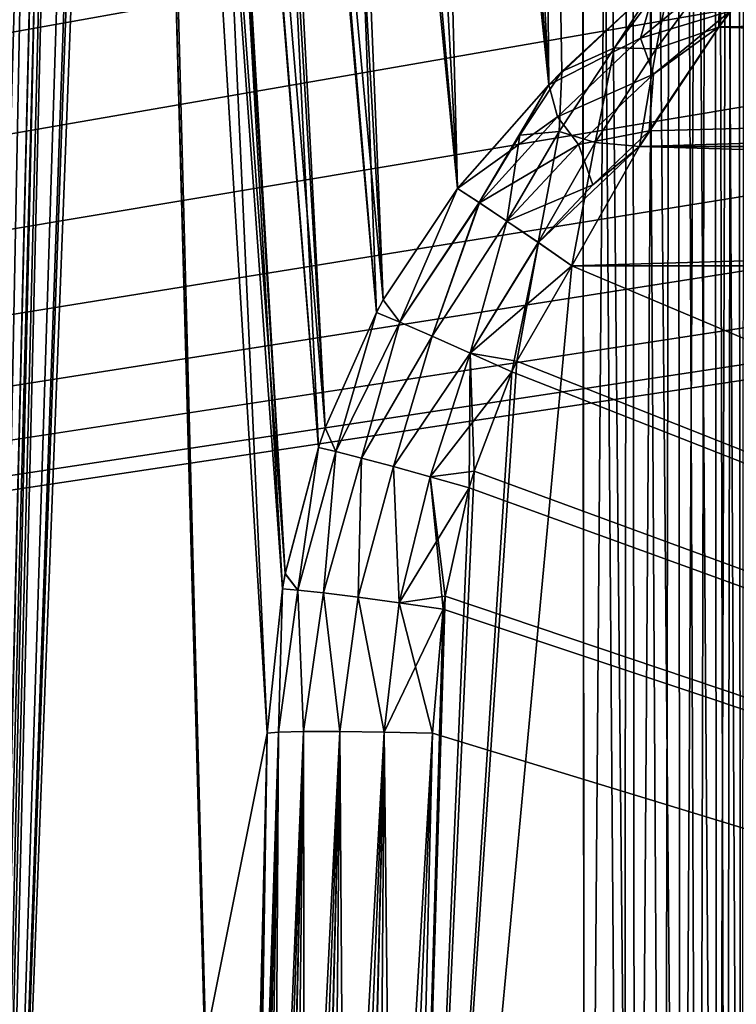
# Model space of a CAD drawing. Header units: millimetres. Extents: x -55 to 55, y -4 to 85.
# Tile 639 of 656: x -7.99 to -5.84, y 5.58 to 8.54. Entities that reach past the tile are written whole.
import ezdxf

# ---------------------------------------------------------------- set-up
doc = ezdxf.new("R2010")
doc.units = ezdxf.units.MM
doc.header["$LTSCALE"] = 116.785152
for name, color, linetype in [('198', 7, 'CONTINUOUS'), ('20', 7, 'CONTINUOUS'), ('201', 7, 'CONTINUOUS'), ('22', 7, 'CONTINUOUS'), ('252', 7, 'CONTINUOUS'), ('274', 7, 'CONTINUOUS'), ('50', 7, 'CONTINUOUS'), ('51', 7, 'CONTINUOUS'), ('566', 7, 'CONTINUOUS'), ('575', 7, 'CONTINUOUS'), ('595', 7, 'CONTINUOUS'), ('598', 7, 'CONTINUOUS'), ('8028', 7, 'CONTINUOUS'), ('8030', 7, 'CONTINUOUS'), ('8091', 7, 'CONTINUOUS'), ('8093', 7, 'CONTINUOUS'), ('882', 7, 'CONTINUOUS'), ('883', 7, 'CONTINUOUS'), ('886', 7, 'CONTINUOUS'), ('887', 7, 'CONTINUOUS'), ('899', 7, 'CONTINUOUS'), ('900', 7, 'CONTINUOUS'), ('911', 7, 'CONTINUOUS'), ('912', 7, 'CONTINUOUS')]:
    doc.layers.add(name, color=color, linetype=linetype)

msp = doc.modelspace()

# ---------------------------------------------------------------- linework, layer by layer
at = {"layer": '198', "color": 7, "linetype": 'CONTINUOUS'}
for points in [[(-7.679, 19, -48.9675), (-8.081, 2.2435, -48.5288), (-7.5548, 19, -47.5489), (-7.679, 19, -48.9675)], [(-8.081, 2.2435, -48.5288), (-7.6855, 13.5545, -47.4063), (-7.5548, 19, -47.5489), (-8.081, 2.2435, -48.5288)], [(-7.2475, 6.3983, -40.2501), (-7.6855, 13.5545, -47.4063), (-8.081, 2.2435, -48.5288), (-7.2475, 6.3983, -40.2501)], [(-7.3472, 2.2435, -40.1413), (-7.2475, 6.3983, -40.2501), (-8.081, 2.2435, -48.5288), (-7.3472, 2.2435, -40.1413)]]:
    msp.add_3dface(points, dxfattribs=at)
at = {"layer": '20', "color": 7, "linetype": 'CONTINUOUS'}
for points in [[(-50.9201, 18.8461, 51.9198), (-50.3474, -3.0262, 51.347), (-6.3066, 18.8461, 51.9198), (-50.9201, 18.8461, 51.9198)], [(-6.3066, 18.8461, 51.9198), (-50.3474, -3.0262, 51.347), (-6.2909, 1.6954, 51.4707), (-6.3066, 18.8461, 51.9198)]]:
    msp.add_3dface(points, dxfattribs=at)
at = {"layer": '201', "color": 7, "linetype": 'CONTINUOUS'}
for points in [[(-7.679, 19, 48.9675), (-7.6598, 13.9597, 47.2341), (-8.081, 2.2435, 48.5288), (-7.679, 19, 48.9675)], [(-7.6598, 13.9597, 47.2341), (-7.6535, 13.4015, 46.9943), (-8.081, 2.2435, 48.5288), (-7.6598, 13.9597, 47.2341)], [(-8.081, 2.2435, 48.5288), (-7.6535, 13.4015, 46.9943), (-7.3472, 2.2435, 40.1413), (-8.081, 2.2435, 48.5288)], [(-7.6535, 13.4015, 46.9943), (-7.6389, 12.8861, 46.6729), (-7.3472, 2.2435, 40.1413), (-7.6535, 13.4015, 46.9943)], [(-7.6389, 12.8861, 46.6729), (-7.6164, 12.426, 46.2779), (-7.3472, 2.2435, 40.1413), (-7.6389, 12.8861, 46.6729)], [(-7.6164, 12.426, 46.2779), (-7.2475, 6.3983, 40.2501), (-7.3472, 2.2435, 40.1413), (-7.6164, 12.426, 46.2779)]]:
    msp.add_3dface(points, dxfattribs=at)
at = {"layer": '22', "color": 7, "linetype": 'CONTINUOUS'}
for points in [[(-50.3474, -3.0262, -51.347), (-50.9201, 18.8461, -51.9198), (-6.3066, 18.8461, -51.9198), (-50.3474, -3.0262, -51.347)], [(-6.2909, 1.6954, -51.4707), (-50.3474, -3.0262, -51.347), (-6.3066, 18.8461, -51.9198), (-6.2909, 1.6954, -51.4707)]]:
    msp.add_3dface(points, dxfattribs=at)
at = {"layer": '252', "color": 7, "linetype": 'CONTINUOUS'}
for points in [[(-6.3066, 18.8461, 51.9198), (-6.1397, 1.6962, 51.4473), (-6.1551, 18.8463, 51.8963), (-6.3066, 18.8461, 51.9198)], [(-6.3066, 18.8461, 51.9198), (-6.2909, 1.6954, 51.4707), (-6.1749, 1.6959, 51.457), (-6.3066, 18.8461, 51.9198)], [(-6.1397, 1.6962, 51.4473), (-6.3066, 18.8461, 51.9198), (-6.1749, 1.6959, 51.457), (-6.1397, 1.6962, 51.4473)], [(-6.1551, 18.8463, 51.8963), (-6.0027, 1.6981, 51.3793), (-6.0182, 18.8469, 51.8282), (-6.1551, 18.8463, 51.8963)], [(-6.1397, 1.6962, 51.4473), (-6.0535, 1.6972, 51.4107), (-6.1551, 18.8463, 51.8963), (-6.1397, 1.6962, 51.4473)], [(-6.0535, 1.6972, 51.4107), (-6.0027, 1.6981, 51.3793), (-6.1551, 18.8463, 51.8963), (-6.0535, 1.6972, 51.4107)], [(-6.0182, 18.8469, 51.8282), (-5.8926, 1.701, 51.2731), (-5.9082, 18.8477, 51.722), (-6.0182, 18.8469, 51.8282)], [(-5.9481, 1.6993, 51.3347), (-5.8926, 1.701, 51.2731), (-6.0182, 18.8469, 51.8282), (-5.9481, 1.6993, 51.3347)], [(-6.0027, 1.6981, 51.3793), (-5.9481, 1.6993, 51.3347), (-6.0182, 18.8469, 51.8282), (-6.0027, 1.6981, 51.3793)], [(-5.9082, 18.8477, 51.722), (-5.8198, 1.7046, 51.1385), (-5.8355, 18.8488, 51.5875), (-5.9082, 18.8477, 51.722)], [(-5.8926, 1.701, 51.2731), (-5.8659, 1.702, 51.2342), (-5.9082, 18.8477, 51.722), (-5.8926, 1.701, 51.2731)], [(-5.8659, 1.702, 51.2342), (-5.8198, 1.7046, 51.1385), (-5.9082, 18.8477, 51.722), (-5.8659, 1.702, 51.2342)]]:
    msp.add_3dface(points, dxfattribs=at)
at = {"layer": '274', "color": 7, "linetype": 'CONTINUOUS'}
for points in [[(-6.2909, 1.6954, -51.4707), (-6.3066, 18.8461, -51.9198), (-6.1554, 18.8463, -51.8964), (-6.2909, 1.6954, -51.4707)], [(-6.1754, 1.6959, -51.4572), (-6.2909, 1.6954, -51.4707), (-6.1554, 18.8463, -51.8964), (-6.1754, 1.6959, -51.4572)], [(-6.1397, 1.6962, -51.4473), (-6.1754, 1.6959, -51.4572), (-6.1554, 18.8463, -51.8964), (-6.1397, 1.6962, -51.4473)], [(-6.0185, 18.8469, -51.8284), (-6.1397, 1.6962, -51.4473), (-6.1554, 18.8463, -51.8964), (-6.0185, 18.8469, -51.8284)], [(-6.0539, 1.6972, -51.411), (-6.1397, 1.6962, -51.4473), (-6.0185, 18.8469, -51.8284), (-6.0539, 1.6972, -51.411)], [(-6.0027, 1.6981, -51.3793), (-6.0539, 1.6972, -51.411), (-6.0185, 18.8469, -51.8284), (-6.0027, 1.6981, -51.3793)], [(-5.9084, 18.8477, -51.7222), (-6.0027, 1.6981, -51.3793), (-6.0185, 18.8469, -51.8284), (-5.9084, 18.8477, -51.7222)], [(-5.9485, 1.6993, -51.3351), (-6.0027, 1.6981, -51.3793), (-5.9084, 18.8477, -51.7222), (-5.9485, 1.6993, -51.3351)], [(-5.8926, 1.701, -51.2731), (-5.9485, 1.6993, -51.3351), (-5.9084, 18.8477, -51.7222), (-5.8926, 1.701, -51.2731)], [(-5.8356, 18.8488, -51.5878), (-5.8926, 1.701, -51.2731), (-5.9084, 18.8477, -51.7222), (-5.8356, 18.8488, -51.5878)], [(-5.8661, 1.702, -51.2346), (-5.8926, 1.701, -51.2731), (-5.8356, 18.8488, -51.5878), (-5.8661, 1.702, -51.2346)], [(-5.8198, 1.7046, -51.1385), (-5.8661, 1.702, -51.2346), (-5.8356, 18.8488, -51.5878), (-5.8198, 1.7046, -51.1385)], [(-5.8069, 18.85, -51.4372), (-5.8198, 1.7046, -51.1385), (-5.8356, 18.8488, -51.5878), (-5.8069, 18.85, -51.4372)]]:
    msp.add_3dface(points, dxfattribs=at)
at = {"layer": '50', "color": 7, "linetype": 'CONTINUOUS'}
for points in [[(-6.4962, 7.5173, 39.8231), (-6.3307, 7.8039, 39.8306), (-6.8493, 2.2435, 39.685), (-6.4962, 7.5173, 39.8231)], [(-6.8493, 2.2435, 39.685), (-6.3307, 7.8039, 39.8306), (6.3307, 7.8039, 39.8306), (-6.8493, 2.2435, 39.685)], [(6.4963, 7.5171, 39.8231), (-6.8493, 2.2435, 39.685), (6.3307, 7.8039, 39.8306), (6.4963, 7.5171, 39.8231)], [(-6.5114, 7.4847, 39.8223), (-6.4962, 7.5173, 39.8231), (-6.8493, 2.2435, 39.685), (-6.5114, 7.4847, 39.8223)], [(6.5114, 7.4847, 39.8223), (-6.8493, 2.2435, 39.685), (6.4963, 7.5171, 39.8231), (6.5114, 7.4847, 39.8223)], [(6.6246, 7.1864, 39.8145), (-6.8493, 2.2435, 39.685), (6.5114, 7.4847, 39.8223), (6.6246, 7.1864, 39.8145)], [(-6.6246, 7.1865, 39.8145), (-6.5114, 7.4847, 39.8223), (-6.8493, 2.2435, 39.685), (-6.6246, 7.1865, 39.8145)], [(-6.6395, 7.1364, 39.8132), (-6.6246, 7.1865, 39.8145), (-6.8493, 2.2435, 39.685), (-6.6395, 7.1364, 39.8132)], [(6.6395, 7.1364, 39.8132), (-6.8493, 2.2435, 39.685), (6.6246, 7.1864, 39.8145), (6.6395, 7.1364, 39.8132)], [(6.7119, 6.8103, 39.8046), (-6.8493, 2.2435, 39.685), (6.6395, 7.1364, 39.8132), (6.7119, 6.8103, 39.8046)], [(-6.7119, 6.8103, 39.8046), (-6.6395, 7.1364, 39.8132), (-6.8493, 2.2435, 39.685), (-6.7119, 6.8103, 39.8046)], [(6.718, 6.7711, 39.8036), (-6.8493, 2.2435, 39.685), (6.7119, 6.8103, 39.8046), (6.718, 6.7711, 39.8036)], [(-6.718, 6.7711, 39.8036), (-6.7119, 6.8103, 39.8046), (-6.8493, 2.2435, 39.685), (-6.718, 6.7711, 39.8036)], [(6.7496, 6.3983, 39.7938), (-6.8493, 2.2435, 39.685), (6.718, 6.7711, 39.8036), (6.7496, 6.3983, 39.7938)], [(-6.7496, 6.3983, 39.7938), (-6.718, 6.7711, 39.8036), (-6.8493, 2.2435, 39.685), (-6.7496, 6.3983, 39.7938)], [(6.8493, 2.2435, 39.685), (-6.8493, 2.2435, 39.685), (6.7496, 6.3983, 39.7938), (6.8493, 2.2435, 39.685)]]:
    msp.add_3dface(points, dxfattribs=at)
at = {"layer": '51', "color": 7, "linetype": 'CONTINUOUS'}
for points in [[(-6.4963, 7.5171, -39.8231), (6.8493, 2.2435, -39.685), (-6.3307, 7.8039, -39.8306), (-6.4963, 7.5171, -39.8231)], [(6.8493, 2.2435, -39.685), (6.3307, 7.8039, -39.8306), (-6.3307, 7.8039, -39.8306), (6.8493, 2.2435, -39.685)], [(-6.5114, 7.4847, -39.8223), (6.8493, 2.2435, -39.685), (-6.4963, 7.5171, -39.8231), (-6.5114, 7.4847, -39.8223)], [(-6.6246, 7.1865, -39.8145), (6.8493, 2.2435, -39.685), (-6.5114, 7.4847, -39.8223), (-6.6246, 7.1865, -39.8145)], [(-6.6395, 7.1364, -39.8132), (6.8493, 2.2435, -39.685), (-6.6246, 7.1865, -39.8145), (-6.6395, 7.1364, -39.8132)], [(-6.7119, 6.8104, -39.8046), (6.8493, 2.2435, -39.685), (-6.6395, 7.1364, -39.8132), (-6.7119, 6.8104, -39.8046)], [(-6.718, 6.7711, -39.8036), (6.8493, 2.2435, -39.685), (-6.7119, 6.8104, -39.8046), (-6.718, 6.7711, -39.8036)], [(-6.7496, 6.3983, -39.7938), (6.8493, 2.2435, -39.685), (-6.718, 6.7711, -39.8036), (-6.7496, 6.3983, -39.7938)], [(-6.8493, 2.2435, -39.685), (6.8493, 2.2435, -39.685), (-6.7496, 6.3983, -39.7938), (-6.8493, 2.2435, -39.685)]]:
    msp.add_3dface(points, dxfattribs=at)
at = {"layer": '566', "color": 7, "linetype": 'CONTINUOUS'}
for points in [[(-7.8973, 18.9904, -49.3379), (-8.03, 18.9937, -49.4015), (-8.3003, 2.2412, -48.9001), (-7.8973, 18.9904, -49.3379)], [(-8.1917, 2.2412, -48.8011), (-7.8973, 18.9904, -49.3379), (-8.3003, 2.2412, -48.9001), (-8.1917, 2.2412, -48.8011)], [(-8.1165, 2.242, -48.6748), (-7.7889, 18.9904, -49.2386), (-8.1917, 2.2412, -48.8011), (-8.1165, 2.242, -48.6748)], [(-7.7889, 18.9904, -49.2386), (-7.8973, 18.9904, -49.3379), (-8.1917, 2.2412, -48.8011), (-7.7889, 18.9904, -49.2386)], [(-8.0934, 2.2426, -48.6037), (-7.714, 18.9937, -49.112), (-8.1165, 2.242, -48.6748), (-8.0934, 2.2426, -48.6037)], [(-7.714, 18.9937, -49.112), (-7.7889, 18.9904, -49.2386), (-8.1165, 2.242, -48.6748), (-7.714, 18.9937, -49.112)], [(-7.6791, 19, -48.9691), (-7.714, 18.9937, -49.112), (-8.0934, 2.2426, -48.6037), (-7.6791, 19, -48.9691)], [(-8.081, 2.2435, -48.5288), (-7.6791, 19, -48.9691), (-8.0934, 2.2426, -48.6037), (-8.081, 2.2435, -48.5288)], [(-8.081, 2.2435, -48.5288), (-7.679, 19, -48.9675), (-7.6791, 19, -48.9691), (-8.081, 2.2435, -48.5288)]]:
    msp.add_3dface(points, dxfattribs=at)
at = {"layer": '575', "color": 7, "linetype": 'CONTINUOUS'}
for points in [[(-8.03, 18.9937, 49.4015), (-7.8973, 18.9904, 49.3379), (-8.4303, 2.242, 48.9624), (-8.03, 18.9937, 49.4015)], [(-8.4303, 2.242, 48.9624), (-7.8973, 18.9904, 49.3379), (-8.2979, 2.2412, 48.8985), (-8.4303, 2.242, 48.9624)], [(-7.8973, 18.9904, 49.3379), (-7.7889, 18.9904, 49.2386), (-8.2979, 2.2412, 48.8985), (-7.8973, 18.9904, 49.3379)], [(-8.2979, 2.2412, 48.8985), (-7.7889, 18.9904, 49.2386), (-8.1899, 2.2412, 48.7988), (-8.2979, 2.2412, 48.8985)], [(-8.1899, 2.2412, 48.7988), (-7.714, 18.9937, 49.112), (-8.1154, 2.242, 48.6721), (-8.1899, 2.2412, 48.7988)], [(-7.7889, 18.9904, 49.2386), (-7.714, 18.9937, 49.112), (-8.1899, 2.2412, 48.7988), (-7.7889, 18.9904, 49.2386)], [(-7.679, 19, 48.9675), (-8.081, 2.2435, 48.5288), (-8.1154, 2.242, 48.6721), (-7.679, 19, 48.9675)], [(-7.714, 18.9937, 49.112), (-7.6791, 19, 48.9691), (-8.1154, 2.242, 48.6721), (-7.714, 18.9937, 49.112)], [(-7.6791, 19, 48.9691), (-7.679, 19, 48.9675), (-8.1154, 2.242, 48.6721), (-7.6791, 19, 48.9691)]]:
    msp.add_3dface(points, dxfattribs=at)
at = {"layer": '595', "color": 7, "linetype": 'CONTINUOUS'}
for points in [[(-7.2475, 6.3983, -40.2501), (-7.3472, 2.2435, -40.1413), (-7.3353, 2.2426, -40.0682), (-7.2475, 6.3983, -40.2501)], [(-7.313, 2.242, -39.9981), (-7.2475, 6.3983, -40.2501), (-7.3353, 2.2426, -40.0682), (-7.313, 2.242, -39.9981)], [(-7.2806, 2.2415, -39.9322), (-7.213, 6.4012, -40.1065), (-7.313, 2.242, -39.9981), (-7.2806, 2.2415, -39.9322)], [(-7.213, 6.4012, -40.1065), (-7.2475, 6.3983, -40.2501), (-7.313, 2.242, -39.9981), (-7.213, 6.4012, -40.1065)], [(-7.239, 2.2412, -39.8718), (-7.213, 6.4012, -40.1065), (-7.2806, 2.2415, -39.9322), (-7.239, 2.2412, -39.8718)], [(-7.189, 2.2411, -39.8181), (-7.1379, 6.4027, -39.9792), (-7.239, 2.2412, -39.8718), (-7.189, 2.2411, -39.8181)], [(-7.1379, 6.4027, -39.9792), (-7.213, 6.4012, -40.1065), (-7.239, 2.2412, -39.8718), (-7.1379, 6.4027, -39.9792)], [(-7.1317, 2.2412, -39.7723), (-7.1379, 6.4027, -39.9792), (-7.189, 2.2411, -39.8181), (-7.1317, 2.2412, -39.7723)], [(-7.029, 6.4027, -39.8794), (-7.1379, 6.4027, -39.9792), (-7.1317, 2.2412, -39.7723), (-7.029, 6.4027, -39.8794)], [(-7.0682, 2.2415, -39.7354), (-7.029, 6.4027, -39.8794), (-7.1317, 2.2412, -39.7723), (-7.0682, 2.2415, -39.7354)], [(-7, 2.242, -39.7082), (-7.029, 6.4027, -39.8794), (-7.0682, 2.2415, -39.7354), (-7, 2.242, -39.7082)], [(-6.8957, 6.4012, -39.8157), (-7.029, 6.4027, -39.8794), (-7, 2.242, -39.7082), (-6.8957, 6.4012, -39.8157)], [(-6.9268, 2.2426, -39.691), (-6.8957, 6.4012, -39.8157), (-7, 2.242, -39.7082), (-6.9268, 2.2426, -39.691)], [(-6.8493, 2.2435, -39.685), (-6.8957, 6.4012, -39.8157), (-6.9268, 2.2426, -39.691), (-6.8493, 2.2435, -39.685)], [(-6.8493, 2.2435, -39.685), (-6.7496, 6.3983, -39.7938), (-6.8957, 6.4012, -39.8157), (-6.8493, 2.2435, -39.685)]]:
    msp.add_3dface(points, dxfattribs=at)
at = {"layer": '598', "color": 7, "linetype": 'CONTINUOUS'}
for points in [[(-7.3472, 2.2435, 40.1413), (-7.213, 6.4012, 40.1065), (-7.3345, 2.2426, 40.0646), (-7.3472, 2.2435, 40.1413)], [(-7.3472, 2.2435, 40.1413), (-7.2475, 6.3983, 40.2501), (-7.213, 6.4012, 40.1065), (-7.3472, 2.2435, 40.1413)], [(-7.3345, 2.2426, 40.0646), (-7.213, 6.4012, 40.1065), (-7.311, 2.242, 39.9932), (-7.3345, 2.2426, 40.0646)], [(-7.213, 6.4012, 40.1065), (-7.1379, 6.4027, 39.9792), (-7.311, 2.242, 39.9932), (-7.213, 6.4012, 40.1065)], [(-7.311, 2.242, 39.9932), (-7.1379, 6.4027, 39.9792), (-7.2779, 2.2415, 39.9276), (-7.311, 2.242, 39.9932)], [(-7.2779, 2.2415, 39.9276), (-7.1379, 6.4027, 39.9792), (-7.2357, 2.2412, 39.8676), (-7.2779, 2.2415, 39.9276)], [(-7.1379, 6.4027, 39.9792), (-7.029, 6.4027, 39.8794), (-7.2357, 2.2412, 39.8676), (-7.1379, 6.4027, 39.9792)], [(-7.2357, 2.2412, 39.8676), (-7.029, 6.4027, 39.8794), (-7.1851, 2.2411, 39.8145), (-7.2357, 2.2412, 39.8676)], [(-7.1851, 2.2411, 39.8145), (-7.029, 6.4027, 39.8794), (-7.1272, 2.2412, 39.7693), (-7.1851, 2.2411, 39.8145)], [(-7.029, 6.4027, 39.8794), (-6.8957, 6.4012, 39.8157), (-7.1272, 2.2412, 39.7693), (-7.029, 6.4027, 39.8794)], [(-7.1272, 2.2412, 39.7693), (-6.8957, 6.4012, 39.8157), (-7.0634, 2.2415, 39.7331), (-7.1272, 2.2412, 39.7693)], [(-7.0634, 2.2415, 39.7331), (-6.8957, 6.4012, 39.8157), (-6.9949, 2.242, 39.7066), (-7.0634, 2.2415, 39.7331)], [(-6.8957, 6.4012, 39.8157), (-6.7496, 6.3983, 39.7938), (-6.9949, 2.242, 39.7066), (-6.8957, 6.4012, 39.8157)], [(-6.9949, 2.242, 39.7066), (-6.7496, 6.3983, 39.7938), (-6.9232, 2.2426, 39.6905), (-6.9949, 2.242, 39.7066)], [(-6.7496, 6.3983, 39.7938), (-6.8493, 2.2435, 39.685), (-6.9232, 2.2426, 39.6905), (-6.7496, 6.3983, 39.7938)]]:
    msp.add_3dface(points, dxfattribs=at)
at = {"layer": '8028', "color": 7, "linetype": 'CONTINUOUS'}
for points in [[(1.3349, 10.9699, 54.65), (54.5, 0.15, 54.65), (-54.5, 84.85, 54.65), (1.3349, 10.9699, 54.65)], [(-54.5, 0.15, 54.65), (-1.3349, 9.0301, 54.65), (-54.5, 84.85, 54.65), (-54.5, 0.15, 54.65)], [(54.5, 0.15, 54.65), (54.5, 84.85, 54.65), (-54.5, 84.85, 54.65), (54.5, 0.15, 54.65)], [(-1.1041, 8.7738, 54.65), (-1.3349, 9.0301, 54.65), (-54.5, 0.15, 54.65), (-1.1041, 8.7738, 54.65)], [(-0.825, 8.5711, 54.65), (-1.1041, 8.7738, 54.65), (-54.5, 0.15, 54.65), (-0.825, 8.5711, 54.65)], [(-0.5099, 8.4308, 54.65), (-0.825, 8.5711, 54.65), (-54.5, 0.15, 54.65), (-0.5099, 8.4308, 54.65)], [(-0.1725, 8.359, 54.65), (-0.5099, 8.4308, 54.65), (-54.5, 0.15, 54.65), (-0.1725, 8.359, 54.65)], [(54.5, 0.15, 54.65), (-0.1725, 8.359, 54.65), (-54.5, 0.15, 54.65), (54.5, 0.15, 54.65)]]:
    msp.add_3dface(points, dxfattribs=at)
at = {"layer": '8030', "color": 7, "linetype": 'CONTINUOUS'}
for points in [[(-54.5, 84.85, -54.65), (54.5, 84.85, -54.65), (-54.5, 0.15, -54.65), (-54.5, 84.85, -54.65)], [(54.5, 84.85, -54.65), (-1.3349, 10.9699, -54.65), (-54.5, 0.15, -54.65), (54.5, 84.85, -54.65)], [(-1.3349, 10.9699, -54.65), (-1.5074, 10.6711, -54.65), (-54.5, 0.15, -54.65), (-1.3349, 10.9699, -54.65)], [(-1.5074, 10.6711, -54.65), (-1.6139, 10.3431, -54.65), (-54.5, 0.15, -54.65), (-1.5074, 10.6711, -54.65)], [(-1.6139, 10.3431, -54.65), (-1.65, 10, -54.65), (-54.5, 0.15, -54.65), (-1.6139, 10.3431, -54.65)], [(-1.65, 10, -54.65), (-1.6139, 9.6569, -54.65), (-54.5, 0.15, -54.65), (-1.65, 10, -54.65)], [(-1.6139, 9.6569, -54.65), (-1.5074, 9.3289, -54.65), (-54.5, 0.15, -54.65), (-1.6139, 9.6569, -54.65)], [(-1.5074, 9.3289, -54.65), (-1.3349, 9.0301, -54.65), (-54.5, 0.15, -54.65), (-1.5074, 9.3289, -54.65)], [(-1.3349, 9.0301, -54.65), (-1.1041, 8.7738, -54.65), (-54.5, 0.15, -54.65), (-1.3349, 9.0301, -54.65)], [(-1.1041, 8.7738, -54.65), (-0.825, 8.5711, -54.65), (-54.5, 0.15, -54.65), (-1.1041, 8.7738, -54.65)], [(-0.825, 8.5711, -54.65), (-0.5099, 8.4308, -54.65), (-54.5, 0.15, -54.65), (-0.825, 8.5711, -54.65)], [(-0.5099, 8.4308, -54.65), (-0.1725, 8.359, -54.65), (-54.5, 0.15, -54.65), (-0.5099, 8.4308, -54.65)], [(-54.5, 0.15, -54.65), (0.1725, 8.359, -54.65), (54.5, 0.15, -54.65), (-54.5, 0.15, -54.65)], [(-0.1725, 8.359, -54.65), (0.1725, 8.359, -54.65), (-54.5, 0.15, -54.65), (-0.1725, 8.359, -54.65)]]:
    msp.add_3dface(points, dxfattribs=at)
at = {"layer": '8091', "color": 7, "linetype": 'CONTINUOUS'}
for points in [[(-5.2435, 21.7544, 52.6543), (-4.7587, 3.2391, 52.9775), (-52.5315, 0.1474, 53.0314), (-5.2435, 21.7544, 52.6543)], [(-52.1544, 21.7544, 52.6543), (-5.2435, 21.7544, 52.6543), (-52.5315, 0.1474, 53.0314), (-52.1544, 21.7544, 52.6543)]]:
    msp.add_3dface(points, dxfattribs=at)
at = {"layer": '8093', "color": 7, "linetype": 'CONTINUOUS'}
for points in [[(-52.1544, 21.7544, -52.6543), (-52.5315, 0.1474, -53.0314), (-4.382, 2.805, -52.9851), (-52.1544, 21.7544, -52.6543)], [(-4.4308, 2.8248, -52.9847), (-52.1544, 21.7544, -52.6543), (-4.382, 2.805, -52.9851), (-4.4308, 2.8248, -52.9847)], [(-4.4767, 2.8475, -52.9843), (-52.1544, 21.7544, -52.6543), (-4.4308, 2.8248, -52.9847), (-4.4767, 2.8475, -52.9843)], [(-4.5197, 2.8728, -52.9839), (-52.1544, 21.7544, -52.6543), (-4.4767, 2.8475, -52.9843), (-4.5197, 2.8728, -52.9839)], [(-4.5596, 2.9005, -52.9834), (-52.1544, 21.7544, -52.6543), (-4.5197, 2.8728, -52.9839), (-4.5596, 2.9005, -52.9834)], [(-4.7029, 3.0564, -52.9807), (-52.1544, 21.7544, -52.6543), (-4.6701, 3.0084, -52.9815), (-4.7029, 3.0564, -52.9807)], [(-4.6285, 2.9608, -52.9823), (-52.1544, 21.7544, -52.6543), (-4.5959, 2.9299, -52.9829), (-4.6285, 2.9608, -52.9823)], [(-4.6701, 3.0084, -52.9815), (-52.1544, 21.7544, -52.6543), (-4.6285, 2.9608, -52.9823), (-4.6701, 3.0084, -52.9815)], [(-4.7587, 3.2391, -52.9775), (-52.1544, 21.7544, -52.6543), (-4.7546, 3.1948, -52.9782), (-4.7587, 3.2391, -52.9775)], [(-5.2435, 21.7544, -52.6543), (-52.1544, 21.7544, -52.6543), (-4.7587, 3.2391, -52.9775), (-5.2435, 21.7544, -52.6543)], [(-4.7546, 3.1948, -52.9782), (-52.1544, 21.7544, -52.6543), (-4.7443, 3.1498, -52.979), (-4.7546, 3.1948, -52.9782)], [(-4.7443, 3.1498, -52.979), (-52.1544, 21.7544, -52.6543), (-4.7274, 3.1037, -52.9798), (-4.7443, 3.1498, -52.979)], [(-4.5959, 2.9299, -52.9829), (-52.1544, 21.7544, -52.6543), (-4.5596, 2.9005, -52.9834), (-4.5959, 2.9299, -52.9829)], [(-4.7274, 3.1037, -52.9798), (-52.1544, 21.7544, -52.6543), (-4.7029, 3.0564, -52.9807), (-4.7274, 3.1037, -52.9798)]]:
    msp.add_3dface(points, dxfattribs=at)
at = {"layer": '882', "color": 7, "linetype": 'CONTINUOUS'}
for points in [[(-5.8878, 8.5222, -39.9844), (5.7577, 8.6958, -40.0669), (-5.8522, 8.571, -40.0056), (-5.8878, 8.5222, -39.9844)], [(5.8878, 8.5221, -39.9843), (5.7577, 8.6958, -40.0669), (-5.8878, 8.5222, -39.9844), (5.8878, 8.5221, -39.9843)], [(-6.1269, 8.1631, -39.8727), (5.8878, 8.5221, -39.9843), (-6.0979, 8.2097, -39.8831), (-6.1269, 8.1631, -39.8727)], [(6.1269, 8.163, -39.8727), (5.8878, 8.5221, -39.9843), (-6.1269, 8.1631, -39.8727), (6.1269, 8.163, -39.8727)], [(-6.0979, 8.2097, -39.8831), (5.8878, 8.5221, -39.9843), (-5.8878, 8.5222, -39.9844), (-6.0979, 8.2097, -39.8831)], [(-6.3307, 7.8039, -39.8306), (6.1269, 8.163, -39.8727), (-6.1269, 8.1631, -39.8727), (-6.3307, 7.8039, -39.8306)], [(-6.3307, 7.8039, -39.8306), (6.3307, 7.8039, -39.8306), (6.1269, 8.163, -39.8727), (-6.3307, 7.8039, -39.8306)]]:
    msp.add_3dface(points, dxfattribs=at)
at = {"layer": '883', "color": 7, "linetype": 'CONTINUOUS'}
for points in [[(-6.7004, 14.2211, -45.8799), (-6.9998, 14.126, -46.0935), (-6.3998, 8.3479, -40.0576), (-6.7004, 14.2211, -45.8799)], [(-6.0776, 8.6507, -40.1129), (-6.7004, 14.2211, -45.8799), (-6.3998, 8.3479, -40.0576), (-6.0776, 8.6507, -40.1129)], [(-6.9998, 14.126, -46.0935), (-7.259, 14.0077, -46.3621), (-6.6745, 8.0367, -40.0635), (-6.9998, 14.126, -46.0935)], [(-6.3998, 8.3479, -40.0576), (-6.9998, 14.126, -46.0935), (-6.6745, 8.0367, -40.0635), (-6.3998, 8.3479, -40.0576)], [(-7.259, 14.0077, -46.3621), (-7.4662, 13.8696, -46.6782), (-6.8982, 7.7017, -40.1007), (-7.259, 14.0077, -46.3621)], [(-6.6745, 8.0367, -40.0635), (-7.259, 14.0077, -46.3621), (-6.8982, 7.7017, -40.1007), (-6.6745, 8.0367, -40.0635)], [(-7.4662, 13.8696, -46.6782), (-7.611, 13.7165, -47.031), (-7.0727, 7.3159, -40.1443), (-7.4662, 13.8696, -46.6782)], [(-6.9188, 7.6638, -40.105), (-7.4662, 13.8696, -46.6782), (-7.0727, 7.3159, -40.1443), (-6.9188, 7.6638, -40.105)], [(-6.8982, 7.7017, -40.1007), (-7.4662, 13.8696, -46.6782), (-6.9188, 7.6638, -40.105), (-6.8982, 7.7017, -40.1007)], [(-7.611, 13.7165, -47.031), (-7.6855, 13.5545, -47.4063), (-7.193, 6.8778, -40.1945), (-7.611, 13.7165, -47.031)], [(-7.093, 7.2576, -40.151), (-7.611, 13.7165, -47.031), (-7.193, 6.8778, -40.1945), (-7.093, 7.2576, -40.151)], [(-7.0727, 7.3159, -40.1443), (-7.611, 13.7165, -47.031), (-7.093, 7.2576, -40.151), (-7.0727, 7.3159, -40.1443)], [(-7.193, 6.8778, -40.1945), (-7.6855, 13.5545, -47.4063), (-7.2015, 6.832, -40.1998), (-7.193, 6.8778, -40.1945)], [(-7.6855, 13.5545, -47.4063), (-7.2475, 6.3983, -40.2501), (-7.2015, 6.832, -40.1998), (-7.6855, 13.5545, -47.4063)]]:
    msp.add_3dface(points, dxfattribs=at)
at = {"layer": '886', "color": 7, "linetype": 'CONTINUOUS'}
for points in [[(-5.8522, 8.571, -40.0056), (-5.8641, 8.7017, -40.0792), (-6.1239, 8.4887, -40.0051), (-5.8522, 8.571, -40.0056)], [(-5.8641, 8.7017, -40.0792), (-6.0776, 8.6507, -40.1129), (-6.1239, 8.4887, -40.0051), (-5.8641, 8.7017, -40.0792)], [(-6.0776, 8.6507, -40.1129), (-6.3998, 8.3479, -40.0576), (-6.1239, 8.4887, -40.0051), (-6.0776, 8.6507, -40.1129)], [(-5.8522, 8.571, -40.0056), (-6.1239, 8.4887, -40.0051), (-6.0849, 8.3798, -39.9379), (-5.8522, 8.571, -40.0056)], [(-5.8878, 8.5222, -39.9844), (-5.8522, 8.571, -40.0056), (-6.0849, 8.3798, -39.9379), (-5.8878, 8.5222, -39.9844)], [(-6.0979, 8.2097, -39.8831), (-5.8878, 8.5222, -39.9844), (-6.0849, 8.3798, -39.9379), (-6.0979, 8.2097, -39.8831)], [(-6.1239, 8.4887, -40.0051), (-6.3998, 8.3479, -40.0576), (-6.3739, 8.2521, -39.9667), (-6.1239, 8.4887, -40.0051)], [(-6.1239, 8.4887, -40.0051), (-6.3739, 8.2521, -39.9667), (-6.0849, 8.3798, -39.9379), (-6.1239, 8.4887, -40.0051)], [(-6.0849, 8.3798, -39.9379), (-6.3739, 8.2521, -39.9667), (-6.3109, 8.1685, -39.8997), (-6.0849, 8.3798, -39.9379)], [(-6.0979, 8.2097, -39.8831), (-6.0849, 8.3798, -39.9379), (-6.3109, 8.1685, -39.8997), (-6.0979, 8.2097, -39.8831)], [(-6.3998, 8.3479, -40.0576), (-6.6745, 8.0367, -40.0635), (-6.3739, 8.2521, -39.9667), (-6.3998, 8.3479, -40.0576)], [(-6.6745, 8.0367, -40.0635), (-6.6089, 7.9936, -39.9679), (-6.3739, 8.2521, -39.9667), (-6.6745, 8.0367, -40.0635)], [(-6.3739, 8.2521, -39.9667), (-6.6089, 7.9936, -39.9679), (-6.3109, 8.1685, -39.8997), (-6.3739, 8.2521, -39.9667)], [(-6.0979, 8.2097, -39.8831), (-6.3109, 8.1685, -39.8997), (-6.2676, 8.0474, -39.8556), (-6.0979, 8.2097, -39.8831)], [(-6.1269, 8.1631, -39.8727), (-6.0979, 8.2097, -39.8831), (-6.2676, 8.0474, -39.8556), (-6.1269, 8.1631, -39.8727)], [(-6.6089, 7.9936, -39.9679), (-6.5261, 7.938, -39.8944), (-6.3109, 8.1685, -39.8997), (-6.6089, 7.9936, -39.9679)], [(-6.3109, 8.1685, -39.8997), (-6.5261, 7.938, -39.8944), (-6.2676, 8.0474, -39.8556), (-6.3109, 8.1685, -39.8997)], [(-6.4313, 7.8734, -39.8477), (-6.1269, 8.1631, -39.8727), (-6.2676, 8.0474, -39.8556), (-6.4313, 7.8734, -39.8477)], [(-6.3307, 7.8039, -39.8306), (-6.1269, 8.1631, -39.8727), (-6.4313, 7.8734, -39.8477), (-6.3307, 7.8039, -39.8306)], [(-6.5261, 7.938, -39.8944), (-6.4313, 7.8734, -39.8477), (-6.2676, 8.0474, -39.8556), (-6.5261, 7.938, -39.8944)]]:
    msp.add_3dface(points, dxfattribs=at)
at = {"layer": '887', "color": 7, "linetype": 'CONTINUOUS'}
for points in [[(-6.6745, 8.0367, -40.0635), (-6.8982, 7.7017, -40.1007), (-6.848, 7.6341, -39.9899), (-6.6745, 8.0367, -40.0635)], [(-6.6745, 8.0367, -40.0635), (-6.848, 7.6341, -39.9899), (-6.6089, 7.9936, -39.9679), (-6.6745, 8.0367, -40.0635)], [(-6.848, 7.6341, -39.9899), (-6.7513, 7.5922, -39.9003), (-6.6089, 7.9936, -39.9679), (-6.848, 7.6341, -39.9899)], [(-6.6089, 7.9936, -39.9679), (-6.7513, 7.5922, -39.9003), (-6.5261, 7.938, -39.8944), (-6.6089, 7.9936, -39.9679)], [(-6.7513, 7.5922, -39.9003), (-6.6362, 7.541, -39.8429), (-6.5261, 7.938, -39.8944), (-6.7513, 7.5922, -39.9003)], [(-6.5261, 7.938, -39.8944), (-6.6362, 7.541, -39.8429), (-6.4313, 7.8734, -39.8477), (-6.5261, 7.938, -39.8944)], [(-6.6362, 7.541, -39.8429), (-6.5114, 7.4847, -39.8223), (-6.4313, 7.8734, -39.8477), (-6.6362, 7.541, -39.8429)], [(-6.5114, 7.4847, -39.8223), (-6.4963, 7.5171, -39.8231), (-6.4313, 7.8734, -39.8477), (-6.5114, 7.4847, -39.8223)], [(-6.4963, 7.5171, -39.8231), (-6.3307, 7.8039, -39.8306), (-6.4313, 7.8734, -39.8477), (-6.4963, 7.5171, -39.8231)], [(-6.8982, 7.7017, -40.1007), (-6.9188, 7.6638, -40.105), (-6.848, 7.6341, -39.9899), (-6.8982, 7.7017, -40.1007)], [(-6.9188, 7.6638, -40.105), (-7.0727, 7.3159, -40.1443), (-7.0407, 7.2449, -40.0405), (-6.9188, 7.6638, -40.105)], [(-6.9188, 7.6638, -40.105), (-7.0407, 7.2449, -40.0405), (-6.848, 7.6341, -39.9899), (-6.9188, 7.6638, -40.105)], [(-7.0407, 7.2449, -40.0405), (-6.9638, 7.2254, -39.9464), (-6.848, 7.6341, -39.9899), (-7.0407, 7.2449, -40.0405)], [(-6.848, 7.6341, -39.9899), (-6.9638, 7.2254, -39.9464), (-6.7513, 7.5922, -39.9003), (-6.848, 7.6341, -39.9899)], [(-6.9638, 7.2254, -39.9464), (-6.8673, 7.1996, -39.8745), (-6.7513, 7.5922, -39.9003), (-6.9638, 7.2254, -39.9464)], [(-6.7513, 7.5922, -39.9003), (-6.8673, 7.1996, -39.8745), (-6.6362, 7.541, -39.8429), (-6.7513, 7.5922, -39.9003)], [(-6.8673, 7.1996, -39.8745), (-6.757, 7.1692, -39.8292), (-6.6362, 7.541, -39.8429), (-6.8673, 7.1996, -39.8745)], [(-6.757, 7.1692, -39.8292), (-6.6395, 7.1364, -39.8132), (-6.6362, 7.541, -39.8429), (-6.757, 7.1692, -39.8292)], [(-6.6395, 7.1364, -39.8132), (-6.6246, 7.1865, -39.8145), (-6.6362, 7.541, -39.8429), (-6.6395, 7.1364, -39.8132)], [(-6.6246, 7.1865, -39.8145), (-6.5114, 7.4847, -39.8223), (-6.6362, 7.541, -39.8429), (-6.6246, 7.1865, -39.8145)], [(-7.0727, 7.3159, -40.1443), (-7.093, 7.2576, -40.151), (-7.0407, 7.2449, -40.0405), (-7.0727, 7.3159, -40.1443)], [(-7.093, 7.2576, -40.151), (-7.193, 6.8778, -40.1945), (-7.1557, 6.8286, -40.0724), (-7.093, 7.2576, -40.151)], [(-7.093, 7.2576, -40.151), (-7.1557, 6.8286, -40.0724), (-7.0407, 7.2449, -40.0405), (-7.093, 7.2576, -40.151)], [(-7.1557, 6.8286, -40.0724), (-7.0779, 6.82, -39.962), (-7.0407, 7.2449, -40.0405), (-7.1557, 6.8286, -40.0724)], [(-7.0407, 7.2449, -40.0405), (-7.0779, 6.82, -39.962), (-6.9638, 7.2254, -39.9464), (-7.0407, 7.2449, -40.0405)], [(-7.0779, 6.82, -39.962), (-6.9737, 6.8068, -39.8765), (-6.9638, 7.2254, -39.9464), (-7.0779, 6.82, -39.962)], [(-6.9638, 7.2254, -39.9464), (-6.9737, 6.8068, -39.8765), (-6.8673, 7.1996, -39.8745), (-6.9638, 7.2254, -39.9464)], [(-6.9737, 6.8068, -39.8765), (-6.8507, 6.7901, -39.8224), (-6.8673, 7.1996, -39.8745), (-6.9737, 6.8068, -39.8765)], [(-6.8673, 7.1996, -39.8745), (-6.8507, 6.7901, -39.8224), (-6.757, 7.1692, -39.8292), (-6.8673, 7.1996, -39.8745)], [(-6.8507, 6.7901, -39.8224), (-6.718, 6.7711, -39.8036), (-6.757, 7.1692, -39.8292), (-6.8507, 6.7901, -39.8224)], [(-6.7119, 6.8104, -39.8046), (-6.6395, 7.1364, -39.8132), (-6.757, 7.1692, -39.8292), (-6.7119, 6.8104, -39.8046)], [(-6.718, 6.7711, -39.8036), (-6.7119, 6.8104, -39.8046), (-6.757, 7.1692, -39.8292), (-6.718, 6.7711, -39.8036)], [(-7.193, 6.8778, -40.1945), (-7.2015, 6.832, -40.1998), (-7.1557, 6.8286, -40.0724), (-7.193, 6.8778, -40.1945)], [(-7.2475, 6.3983, -40.2501), (-7.213, 6.4012, -40.1065), (-7.2015, 6.832, -40.1998), (-7.2475, 6.3983, -40.2501)], [(-7.2015, 6.832, -40.1998), (-7.213, 6.4012, -40.1065), (-7.1557, 6.8286, -40.0724), (-7.2015, 6.832, -40.1998)], [(-7.213, 6.4012, -40.1065), (-7.1379, 6.4027, -39.9792), (-7.1557, 6.8286, -40.0724), (-7.213, 6.4012, -40.1065)], [(-7.1557, 6.8286, -40.0724), (-7.1379, 6.4027, -39.9792), (-7.0779, 6.82, -39.962), (-7.1557, 6.8286, -40.0724)], [(-7.1379, 6.4027, -39.9792), (-7.029, 6.4027, -39.8794), (-7.0779, 6.82, -39.962), (-7.1379, 6.4027, -39.9792)], [(-7.0779, 6.82, -39.962), (-7.029, 6.4027, -39.8794), (-6.9737, 6.8068, -39.8765), (-7.0779, 6.82, -39.962)], [(-7.029, 6.4027, -39.8794), (-6.8957, 6.4012, -39.8157), (-6.9737, 6.8068, -39.8765), (-7.029, 6.4027, -39.8794)], [(-6.9737, 6.8068, -39.8765), (-6.8957, 6.4012, -39.8157), (-6.8507, 6.7901, -39.8224), (-6.9737, 6.8068, -39.8765)], [(-6.8957, 6.4012, -39.8157), (-6.7496, 6.3983, -39.7938), (-6.8507, 6.7901, -39.8224), (-6.8957, 6.4012, -39.8157)], [(-6.7496, 6.3983, -39.7938), (-6.718, 6.7711, -39.8036), (-6.8507, 6.7901, -39.8224), (-6.7496, 6.3983, -39.7938)]]:
    msp.add_3dface(points, dxfattribs=at)
at = {"layer": '899', "color": 7, "linetype": 'CONTINUOUS'}
for points in [[(-5.8879, 8.522, 39.9843), (-5.7577, 8.6958, 40.0669), (5.8878, 8.5222, 39.9844), (-5.8879, 8.522, 39.9843)], [(-6.1269, 8.163, 39.8727), (-5.8879, 8.522, 39.9843), (6.1269, 8.1631, 39.8727), (-6.1269, 8.163, 39.8727)], [(6.0979, 8.2097, 39.8831), (-5.8879, 8.522, 39.9843), (5.8878, 8.5222, 39.9844), (6.0979, 8.2097, 39.8831)], [(6.1269, 8.1631, 39.8727), (-5.8879, 8.522, 39.9843), (6.0979, 8.2097, 39.8831), (6.1269, 8.1631, 39.8727)], [(6.3307, 7.8039, 39.8306), (-6.3307, 7.8039, 39.8306), (-6.1269, 8.163, 39.8727), (6.3307, 7.8039, 39.8306)], [(6.3307, 7.8039, 39.8306), (-6.1269, 8.163, 39.8727), (6.1269, 8.1631, 39.8727), (6.3307, 7.8039, 39.8306)]]:
    msp.add_3dface(points, dxfattribs=at)
at = {"layer": '900', "color": 7, "linetype": 'CONTINUOUS'}
for points in [[(-6.8161, 13.4725, 45.2803), (-6.4502, 13.6363, 45.139), (-6.3999, 8.3478, 40.0576), (-6.8161, 13.4725, 45.2803)], [(-6.3999, 8.3478, 40.0576), (-6.4502, 13.6363, 45.139), (-6.3608, 8.3878, 40.0612), (-6.3999, 8.3478, 40.0576)], [(-6.3608, 8.3878, 40.0612), (-6.4502, 13.6363, 45.139), (-6.0777, 8.6506, 40.1129), (-6.3608, 8.3878, 40.0612)], [(-7.1282, 13.2591, 45.4746), (-6.8161, 13.4725, 45.2803), (-6.6745, 8.0367, 40.0635), (-7.1282, 13.2591, 45.4746)], [(-6.6745, 8.0367, 40.0635), (-6.8161, 13.4725, 45.2803), (-6.3999, 8.3478, 40.0576), (-6.6745, 8.0367, 40.0635)], [(-7.3724, 13.0057, 45.7131), (-7.1282, 13.2591, 45.4746), (-6.9188, 7.6638, 40.105), (-7.3724, 13.0057, 45.7131)], [(-6.9188, 7.6638, 40.105), (-7.1282, 13.2591, 45.4746), (-6.8981, 7.7019, 40.1007), (-6.9188, 7.6638, 40.105)], [(-6.8981, 7.7019, 40.1007), (-7.1282, 13.2591, 45.4746), (-6.6745, 8.0367, 40.0635), (-6.8981, 7.7019, 40.1007)], [(-7.5376, 12.7238, 45.9849), (-7.3724, 13.0057, 45.7131), (-7.093, 7.2576, 40.151), (-7.5376, 12.7238, 45.9849)], [(-7.0727, 7.316, 40.1443), (-7.3724, 13.0057, 45.7131), (-6.9188, 7.6638, 40.105), (-7.0727, 7.316, 40.1443)], [(-7.093, 7.2576, 40.151), (-7.3724, 13.0057, 45.7131), (-7.0727, 7.316, 40.1443), (-7.093, 7.2576, 40.151)], [(-7.2475, 6.3983, 40.2501), (-7.6164, 12.426, 46.2779), (-7.5376, 12.7238, 45.9849), (-7.2475, 6.3983, 40.2501)], [(-7.193, 6.8777, 40.1945), (-7.5376, 12.7238, 45.9849), (-7.093, 7.2576, 40.151), (-7.193, 6.8777, 40.1945)], [(-7.2475, 6.3983, 40.2501), (-7.5376, 12.7238, 45.9849), (-7.2015, 6.832, 40.1998), (-7.2475, 6.3983, 40.2501)], [(-7.2015, 6.832, 40.1998), (-7.5376, 12.7238, 45.9849), (-7.193, 6.8777, 40.1945), (-7.2015, 6.832, 40.1998)]]:
    msp.add_3dface(points, dxfattribs=at)
at = {"layer": '911', "color": 7, "linetype": 'CONTINUOUS'}
for points in [[(-6.0297, 8.6912, 40.1257), (-5.8848, 8.7157, 40.0932), (-6.0764, 8.4565, 39.973), (-6.0297, 8.6912, 40.1257)], [(-5.8848, 8.7157, 40.0932), (-5.8879, 8.522, 39.9843), (-6.0764, 8.4565, 39.973), (-5.8848, 8.7157, 40.0932)], [(-5.7577, 8.6958, 40.0669), (-5.8879, 8.522, 39.9843), (-5.8848, 8.7157, 40.0932), (-5.7577, 8.6958, 40.0669)], [(-6.0297, 8.6912, 40.1257), (-6.0764, 8.4565, 39.973), (-6.2025, 8.4594, 40.0176), (-6.0297, 8.6912, 40.1257)], [(-6.0777, 8.6506, 40.1129), (-6.0297, 8.6912, 40.1257), (-6.2025, 8.4594, 40.0176), (-6.0777, 8.6506, 40.1129)], [(-6.3608, 8.3878, 40.0612), (-6.0777, 8.6506, 40.1129), (-6.2025, 8.4594, 40.0176), (-6.3608, 8.3878, 40.0612)], [(-5.8879, 8.522, 39.9843), (-6.1269, 8.163, 39.8727), (-6.0764, 8.4565, 39.973), (-5.8879, 8.522, 39.9843)], [(-6.3608, 8.3878, 40.0612), (-6.2025, 8.4594, 40.0176), (-6.369, 8.2078, 39.9391), (-6.3608, 8.3878, 40.0612)], [(-6.2025, 8.4594, 40.0176), (-6.2599, 8.1749, 39.8895), (-6.369, 8.2078, 39.9391), (-6.2025, 8.4594, 40.0176)], [(-6.0764, 8.4565, 39.973), (-6.2599, 8.1749, 39.8895), (-6.2025, 8.4594, 40.0176), (-6.0764, 8.4565, 39.973)], [(-6.0764, 8.4565, 39.973), (-6.1269, 8.163, 39.8727), (-6.2599, 8.1749, 39.8895), (-6.0764, 8.4565, 39.973)], [(-6.3608, 8.3878, 40.0612), (-6.369, 8.2078, 39.9391), (-6.4876, 8.1964, 40.0046), (-6.3608, 8.3878, 40.0612)], [(-6.3999, 8.3478, 40.0576), (-6.3608, 8.3878, 40.0612), (-6.4876, 8.1964, 40.0046), (-6.3999, 8.3478, 40.0576)], [(-6.6745, 8.0367, 40.0635), (-6.3999, 8.3478, 40.0576), (-6.609, 7.9937, 39.968), (-6.6745, 8.0367, 40.0635)], [(-6.609, 7.9937, 39.968), (-6.3999, 8.3478, 40.0576), (-6.4876, 8.1964, 40.0046), (-6.609, 7.9937, 39.968)], [(-6.369, 8.2078, 39.9391), (-6.5263, 7.9381, 39.8945), (-6.4876, 8.1964, 40.0046), (-6.369, 8.2078, 39.9391)], [(-6.4315, 7.8735, 39.8478), (-6.5263, 7.9381, 39.8945), (-6.369, 8.2078, 39.9391), (-6.4315, 7.8735, 39.8478)], [(-6.2599, 8.1749, 39.8895), (-6.4315, 7.8735, 39.8478), (-6.369, 8.2078, 39.9391), (-6.2599, 8.1749, 39.8895)], [(-6.5263, 7.9381, 39.8945), (-6.609, 7.9937, 39.968), (-6.4876, 8.1964, 40.0046), (-6.5263, 7.9381, 39.8945)], [(-6.3307, 7.8039, 39.8306), (-6.4315, 7.8735, 39.8478), (-6.2599, 8.1749, 39.8895), (-6.3307, 7.8039, 39.8306)], [(-6.1269, 8.163, 39.8727), (-6.3307, 7.8039, 39.8306), (-6.2599, 8.1749, 39.8895), (-6.1269, 8.163, 39.8727)]]:
    msp.add_3dface(points, dxfattribs=at)
at = {"layer": '912', "color": 7, "linetype": 'CONTINUOUS'}
for points in [[(-6.8981, 7.7019, 40.1007), (-6.6745, 8.0367, 40.0635), (-6.848, 7.6341, 39.9899), (-6.8981, 7.7019, 40.1007)], [(-6.848, 7.6341, 39.9899), (-6.6745, 8.0367, 40.0635), (-6.609, 7.9937, 39.968), (-6.848, 7.6341, 39.9899)], [(-6.7513, 7.5922, 39.9003), (-6.848, 7.6341, 39.9899), (-6.609, 7.9937, 39.968), (-6.7513, 7.5922, 39.9003)], [(-6.5263, 7.9381, 39.8945), (-6.7513, 7.5922, 39.9003), (-6.609, 7.9937, 39.968), (-6.5263, 7.9381, 39.8945)], [(-6.6362, 7.541, 39.8429), (-6.7513, 7.5922, 39.9003), (-6.5263, 7.9381, 39.8945), (-6.6362, 7.541, 39.8429)], [(-6.4315, 7.8735, 39.8478), (-6.6362, 7.541, 39.8429), (-6.5263, 7.9381, 39.8945), (-6.4315, 7.8735, 39.8478)], [(-6.3307, 7.8039, 39.8306), (-6.6362, 7.541, 39.8429), (-6.4315, 7.8735, 39.8478), (-6.3307, 7.8039, 39.8306)], [(-6.3307, 7.8039, 39.8306), (-6.4962, 7.5173, 39.8231), (-6.6362, 7.541, 39.8429), (-6.3307, 7.8039, 39.8306)], [(-6.9188, 7.6638, 40.105), (-6.8981, 7.7019, 40.1007), (-6.848, 7.6341, 39.9899), (-6.9188, 7.6638, 40.105)], [(-7.0727, 7.316, 40.1443), (-6.9188, 7.6638, 40.105), (-7.0407, 7.2449, 40.0405), (-7.0727, 7.316, 40.1443)], [(-7.0407, 7.2449, 40.0405), (-6.9188, 7.6638, 40.105), (-6.848, 7.6341, 39.9899), (-7.0407, 7.2449, 40.0405)], [(-6.9638, 7.2254, 39.9464), (-7.0407, 7.2449, 40.0405), (-6.848, 7.6341, 39.9899), (-6.9638, 7.2254, 39.9464)], [(-6.7513, 7.5922, 39.9003), (-6.9638, 7.2254, 39.9464), (-6.848, 7.6341, 39.9899), (-6.7513, 7.5922, 39.9003)], [(-6.8673, 7.1996, 39.8745), (-6.9638, 7.2254, 39.9464), (-6.7513, 7.5922, 39.9003), (-6.8673, 7.1996, 39.8745)], [(-6.6362, 7.541, 39.8429), (-6.8673, 7.1996, 39.8745), (-6.7513, 7.5922, 39.9003), (-6.6362, 7.541, 39.8429)], [(-6.757, 7.1692, 39.8292), (-6.8673, 7.1996, 39.8745), (-6.6362, 7.541, 39.8429), (-6.757, 7.1692, 39.8292)], [(-6.5114, 7.4847, 39.8223), (-6.757, 7.1692, 39.8292), (-6.6362, 7.541, 39.8429), (-6.5114, 7.4847, 39.8223)], [(-6.4962, 7.5173, 39.8231), (-6.5114, 7.4847, 39.8223), (-6.6362, 7.541, 39.8429), (-6.4962, 7.5173, 39.8231)], [(-6.5114, 7.4847, 39.8223), (-6.6246, 7.1865, 39.8145), (-6.757, 7.1692, 39.8292), (-6.5114, 7.4847, 39.8223)], [(-7.093, 7.2576, 40.151), (-7.0727, 7.316, 40.1443), (-7.0407, 7.2449, 40.0405), (-7.093, 7.2576, 40.151)], [(-7.193, 6.8777, 40.1945), (-7.093, 7.2576, 40.151), (-7.1557, 6.8286, 40.0724), (-7.193, 6.8777, 40.1945)], [(-7.1557, 6.8286, 40.0724), (-7.093, 7.2576, 40.151), (-7.0407, 7.2449, 40.0405), (-7.1557, 6.8286, 40.0724)], [(-7.0779, 6.82, 39.962), (-7.1557, 6.8286, 40.0724), (-7.0407, 7.2449, 40.0405), (-7.0779, 6.82, 39.962)], [(-6.9638, 7.2254, 39.9464), (-7.0779, 6.82, 39.962), (-7.0407, 7.2449, 40.0405), (-6.9638, 7.2254, 39.9464)], [(-6.9737, 6.8068, 39.8765), (-7.0779, 6.82, 39.962), (-6.9638, 7.2254, 39.9464), (-6.9737, 6.8068, 39.8765)], [(-6.8673, 7.1996, 39.8745), (-6.9737, 6.8068, 39.8765), (-6.9638, 7.2254, 39.9464), (-6.8673, 7.1996, 39.8745)], [(-6.8507, 6.7901, 39.8224), (-6.9737, 6.8068, 39.8765), (-6.8673, 7.1996, 39.8745), (-6.8507, 6.7901, 39.8224)], [(-6.757, 7.1692, 39.8292), (-6.8507, 6.7901, 39.8224), (-6.8673, 7.1996, 39.8745), (-6.757, 7.1692, 39.8292)], [(-6.6395, 7.1364, 39.8132), (-6.8507, 6.7901, 39.8224), (-6.757, 7.1692, 39.8292), (-6.6395, 7.1364, 39.8132)], [(-6.6246, 7.1865, 39.8145), (-6.6395, 7.1364, 39.8132), (-6.757, 7.1692, 39.8292), (-6.6246, 7.1865, 39.8145)], [(-6.6395, 7.1364, 39.8132), (-6.7119, 6.8103, 39.8046), (-6.8507, 6.7901, 39.8224), (-6.6395, 7.1364, 39.8132)], [(-7.2015, 6.832, 40.1998), (-7.193, 6.8777, 40.1945), (-7.1557, 6.8286, 40.0724), (-7.2015, 6.832, 40.1998)], [(-7.213, 6.4012, 40.1065), (-7.2475, 6.3983, 40.2501), (-7.2015, 6.832, 40.1998), (-7.213, 6.4012, 40.1065)], [(-7.213, 6.4012, 40.1065), (-7.2015, 6.832, 40.1998), (-7.1557, 6.8286, 40.0724), (-7.213, 6.4012, 40.1065)], [(-7.1379, 6.4027, 39.9792), (-7.213, 6.4012, 40.1065), (-7.1557, 6.8286, 40.0724), (-7.1379, 6.4027, 39.9792)], [(-7.0779, 6.82, 39.962), (-7.1379, 6.4027, 39.9792), (-7.1557, 6.8286, 40.0724), (-7.0779, 6.82, 39.962)], [(-7.029, 6.4027, 39.8794), (-7.1379, 6.4027, 39.9792), (-7.0779, 6.82, 39.962), (-7.029, 6.4027, 39.8794)], [(-6.9737, 6.8068, 39.8765), (-7.029, 6.4027, 39.8794), (-7.0779, 6.82, 39.962), (-6.9737, 6.8068, 39.8765)], [(-6.8957, 6.4012, 39.8157), (-7.029, 6.4027, 39.8794), (-6.9737, 6.8068, 39.8765), (-6.8957, 6.4012, 39.8157)], [(-6.8507, 6.7901, 39.8224), (-6.8957, 6.4012, 39.8157), (-6.9737, 6.8068, 39.8765), (-6.8507, 6.7901, 39.8224)], [(-6.718, 6.7711, 39.8036), (-6.8957, 6.4012, 39.8157), (-6.8507, 6.7901, 39.8224), (-6.718, 6.7711, 39.8036)], [(-6.7119, 6.8103, 39.8046), (-6.718, 6.7711, 39.8036), (-6.8507, 6.7901, 39.8224), (-6.7119, 6.8103, 39.8046)], [(-6.718, 6.7711, 39.8036), (-6.7496, 6.3983, 39.7938), (-6.8957, 6.4012, 39.8157), (-6.718, 6.7711, 39.8036)]]:
    msp.add_3dface(points, dxfattribs=at)

doc.saveas('drawing.dxf')
